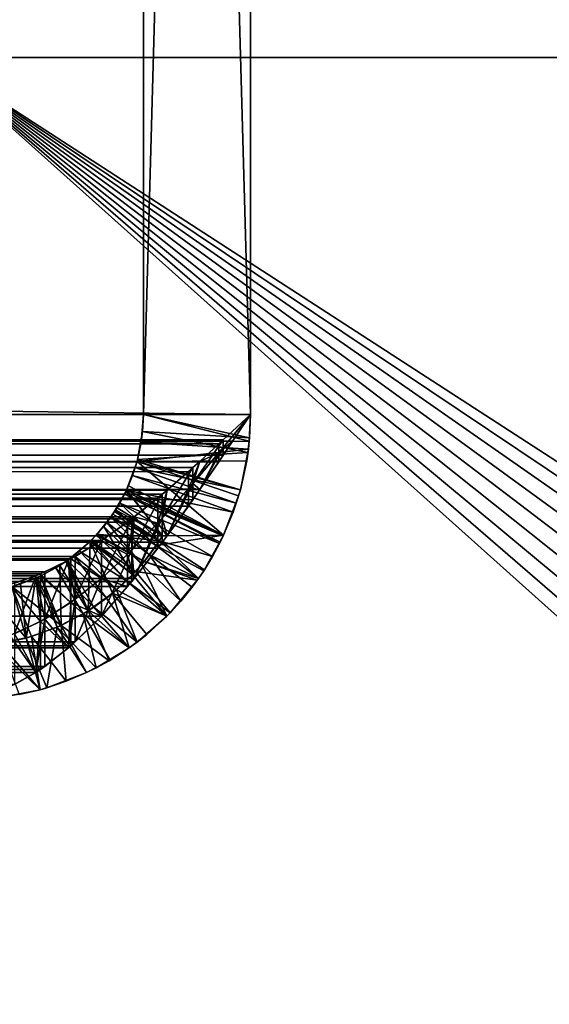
# Model space of a CAD drawing. Extents: x 4 to 901, y 3 to 274.
# Tile 634 of 656: x 860.19 to 863.16, y 258.4 to 263.92. Entities that reach past the tile are written whole.
import ezdxf

# ---------------------------------------------------------------- set-up
doc = ezdxf.new("R2010")
doc.units = 0

msp = doc.modelspace()

# ---------------------------------------------------------------- linework, layer by layer
for points in [[(859.705627, 272.709991, 20.949999), (859.705627, 263.709991, 20.949999), (874.984985, 272.709991, 20.949999)], [(874.984985, 272.709991, 20.949999), (859.705627, 263.709991, 20.949999), (879.984985, 263.709991, 20.949999)], [(874.984985, 272.709991, 19.949999), (879.984985, 263.709991, 19.949999), (859.705627, 272.709991, 19.949999)], [(859.705627, 263.709991, 19.949999), (859.705627, 272.709991, 19.949999), (879.984985, 263.709991, 19.949999)], [(859.705627, 272.709991, 272.950012), (859.705627, 263.709991, 272.950012), (874.984985, 272.709991, 272.950012)], [(874.984985, 272.709991, 272.950012), (859.705627, 263.709991, 272.950012), (879.984985, 263.709991, 272.950012)], [(874.984985, 272.709991, 271.950012), (879.984985, 263.709991, 271.950012), (859.705627, 272.709991, 271.950012)], [(859.705627, 263.709991, 271.950012), (859.705627, 272.709991, 271.950012), (879.984985, 263.709991, 271.950012)], [(861.484985, 272.509979, 100.299995), (44.485004, 272.509979, 100.299995), (861.484985, 261.709991, 100.299995)], [(861.484985, 261.709991, 100.299995), (44.485004, 272.509979, 100.299995), (44.485004, 261.709991, 100.299995)], [(861.484985, 261.709991, 99.699997), (44.485004, 261.709991, 99.699997), (861.484985, 272.509979, 99.699997)], [(861.484985, 272.509979, 99.699997), (44.485004, 261.709991, 99.699997), (44.485004, 272.509979, 99.699997)], [(44.485004, 272.509979, 241.099991), (861.484985, 272.509979, 241.099991), (44.485004, 261.709991, 241.099991)], [(44.485004, 261.709991, 241.099991), (861.484985, 272.509979, 241.099991), (861.484985, 261.709991, 241.099991)], [(44.485004, 261.709991, 241.699997), (861.484985, 261.709991, 241.699997), (44.485004, 272.509979, 241.699997)], [(44.485004, 272.509979, 241.699997), (861.484985, 261.709991, 241.699997), (861.484985, 272.509979, 241.699997)], [(860.88501, 272.509979, 241), (860.88501, 272.509979, 100.400002), (860.88501, 261.709991, 241)], [(860.88501, 261.709991, 241), (860.88501, 272.509979, 100.400002), (860.88501, 261.709991, 100.400002)], [(861.185059, 272.509979, 100.400002), (861.484985, 261.709991, 100.400002), (860.88501, 261.709991, 100.400002)], [(861.185059, 272.509979, 100.400002), (860.88501, 261.709991, 100.400002), (860.88501, 272.509979, 100.400002)], [(860.88501, 272.509979, 241), (860.88501, 261.709991, 241), (861.185059, 272.509979, 241)], [(861.185059, 272.509979, 241), (860.88501, 261.709991, 241), (861.484985, 261.709991, 241)], [(861.484985, 272.509979, 100.400002), (861.484985, 261.709991, 100.400002), (861.185059, 272.509979, 100.400002)], [(861.185059, 272.509979, 241), (861.484985, 261.709991, 241), (861.484985, 272.509979, 241)], [(861.484985, 261.709991, 241), (861.484985, 261.709991, 100.400002), (861.484985, 272.509979, 241)], [(861.484985, 272.509979, 241), (861.484985, 261.709991, 100.400002), (861.484985, 272.509979, 100.400002)], [(861.484985, 272.509979, 100.299995), (861.484985, 261.709991, 100.299995), (861.484985, 272.509979, 100)], [(861.484985, 272.509979, 100), (861.484985, 261.709991, 100.299995), (861.484985, 261.709991, 100)], [(861.484985, 272.509979, 100), (861.484985, 261.709991, 100), (861.484985, 272.509979, 99.699997)], [(861.484985, 272.509979, 99.699997), (861.484985, 261.709991, 100), (861.484985, 261.709991, 99.699997)], [(861.484985, 261.709991, 241.099991), (861.484985, 272.509979, 241.099991), (861.484985, 261.709991, 241.399994)], [(861.484985, 261.709991, 241.399994), (861.484985, 272.509979, 241.099991), (861.484985, 272.509979, 241.399994)], [(861.484985, 261.709991, 241.399994), (861.484985, 272.509979, 241.399994), (861.484985, 261.709991, 241.699997)], [(861.484985, 261.709991, 241.699997), (861.484985, 272.509979, 241.399994), (861.484985, 272.509979, 241.699997)], [(864.984985, 271.109985, 256.950012), (462.234985, 255.009979, 256.950012), (40.284992, 271.109985, 256.950012)], [(40.284992, 271.109985, 257.549988), (443.734985, 255.009979, 257.549988), (864.984985, 271.109985, 257.549988)], [(864.984985, 271.109985, 257.549988), (443.734985, 255.009979, 257.549988), (448.984985, 255.009979, 257.549988)], [(864.984985, 271.109985, 257.549988), (448.984985, 255.009979, 257.549988), (456.984985, 255.009979, 257.549988)], [(456.984985, 255.009979, 257.549988), (462.234985, 255.009979, 257.549988), (864.984985, 271.109985, 257.549988)], [(864.984985, 234.309982, 256.950012), (462.15863, 236.025177, 256.950012), (864.984985, 271.109985, 256.950012)], [(864.984985, 271.109985, 256.950012), (462.15863, 236.025177, 256.950012), (462.326996, 236.070297, 256.950012)], [(864.984985, 271.109985, 256.950012), (462.984985, 255.009979, 256.950012), (462.234985, 255.009979, 256.950012)], [(864.984985, 271.109985, 257.549988), (462.234985, 255.009979, 257.549988), (462.984985, 255.009979, 257.549988)], [(864.984985, 271.109985, 256.950012), (462.326996, 236.070297, 256.950012), (462.484985, 236.143951, 256.950012)], [(462.484985, 236.143951, 256.950012), (462.627777, 236.243942, 256.950012), (864.984985, 271.109985, 256.950012)], [(462.627777, 236.243942, 256.950012), (462.751038, 236.367188, 256.950012), (864.984985, 271.109985, 256.950012)], [(864.984985, 271.109985, 256.950012), (462.751038, 236.367188, 256.950012), (462.851013, 236.509979, 256.950012)], [(864.984985, 271.109985, 256.950012), (462.851013, 236.509979, 256.950012), (462.924683, 236.667969, 256.950012)], [(864.984985, 271.109985, 256.950012), (462.924683, 236.667969, 256.950012), (462.969788, 236.836334, 256.950012)], [(462.969788, 236.836334, 256.950012), (462.984985, 237.009979, 256.950012), (864.984985, 271.109985, 256.950012)], [(864.984985, 271.109985, 256.950012), (462.984985, 237.009979, 256.950012), (462.984985, 255.009979, 256.950012)], [(864.984985, 271.109985, 257.549988), (462.984985, 255.009979, 257.549988), (864.984985, 234.309982, 257.549988)], [(864.984985, 234.309982, 35.349995), (614.484985, 265.209991, 35.349995), (864.984985, 271.109985, 35.349995)], [(864.984985, 271.109985, 35.949997), (614.484985, 265.209991, 35.949997), (864.984985, 234.309982, 35.949997)], [(614.484985, 260.209991, 35.349995), (614.484985, 265.209991, 35.349995), (864.984985, 234.309982, 35.349995)], [(864.984985, 234.309982, 35.949997), (614.484985, 265.209991, 35.949997), (614.484985, 260.209991, 35.949997)], [(872.015381, 253.057281, 20.949999), (872.105591, 253.394028, 20.949999), (859.705627, 263.709991, 20.949999)], [(872.015381, 253.057281, 20.949999), (859.705627, 263.709991, 20.949999), (871.984985, 252.709976, 20.949999)], [(872.105591, 253.394028, 20.949999), (872.25293, 253.709976, 20.949999), (859.705627, 263.709991, 20.949999)], [(859.705627, 263.709991, 20.949999), (872.25293, 253.709976, 20.949999), (872.452881, 253.99556, 20.949999)], [(859.705627, 263.709991, 20.949999), (872.452881, 253.99556, 20.949999), (872.699402, 254.242065, 20.949999)], [(872.699402, 254.242065, 20.949999), (872.984985, 254.442032, 20.949999), (859.705627, 263.709991, 20.949999)], [(859.705627, 263.709991, 20.949999), (872.984985, 254.442032, 20.949999), (873.300964, 254.589371, 20.949999)], [(859.705627, 263.709991, 20.949999), (873.300964, 254.589371, 20.949999), (879.984985, 263.709991, 20.949999)], [(871.984985, 252.709976, 20.949999), (859.705627, 263.709991, 20.949999), (859.705627, 245.209976, 20.949999)], [(872.699402, 254.242065, 19.949999), (872.452881, 253.99556, 19.949999), (859.705627, 263.709991, 19.949999)], [(872.452881, 253.99556, 19.949999), (872.25293, 253.709976, 19.949999), (859.705627, 263.709991, 19.949999)], [(859.705627, 263.709991, 19.949999), (872.25293, 253.709976, 19.949999), (872.105591, 253.394028, 19.949999)], [(859.705627, 263.709991, 19.949999), (872.105591, 253.394028, 19.949999), (872.015381, 253.057281, 19.949999)], [(873.637695, 254.679596, 19.949999), (873.300964, 254.589371, 19.949999), (859.705627, 263.709991, 19.949999)], [(859.705627, 263.709991, 19.949999), (873.300964, 254.589371, 19.949999), (872.984985, 254.442032, 19.949999)], [(859.705627, 263.709991, 19.949999), (872.984985, 254.442032, 19.949999), (872.699402, 254.242065, 19.949999)], [(872.015381, 253.057281, 19.949999), (859.705627, 245.209976, 19.949999), (859.705627, 263.709991, 19.949999)], [(859.705627, 263.709991, 19.949999), (879.984985, 263.709991, 19.949999), (873.637695, 254.679596, 19.949999)], [(872.015381, 253.057281, 272.950012), (872.105591, 253.394028, 272.950012), (859.705627, 263.709991, 272.950012)], [(872.015381, 253.057281, 272.950012), (859.705627, 263.709991, 272.950012), (871.984985, 252.709976, 272.950012)], [(872.105591, 253.394028, 272.950012), (872.25293, 253.709976, 272.950012), (859.705627, 263.709991, 272.950012)], [(859.705627, 263.709991, 272.950012), (872.25293, 253.709976, 272.950012), (872.452881, 253.99556, 272.950012)], [(859.705627, 263.709991, 272.950012), (872.452881, 253.99556, 272.950012), (872.699402, 254.242065, 272.950012)], [(872.699402, 254.242065, 272.950012), (872.984985, 254.442032, 272.950012), (859.705627, 263.709991, 272.950012)], [(859.705627, 263.709991, 272.950012), (872.984985, 254.442032, 272.950012), (873.300964, 254.589371, 272.950012)], [(859.705627, 263.709991, 272.950012), (873.300964, 254.589371, 272.950012), (879.984985, 263.709991, 272.950012)], [(871.984985, 252.709976, 272.950012), (859.705627, 263.709991, 272.950012), (859.705627, 245.209976, 272.950012)], [(872.699402, 254.242065, 271.950012), (872.452881, 253.99556, 271.950012), (859.705627, 263.709991, 271.950012)], [(872.452881, 253.99556, 271.950012), (872.25293, 253.709976, 271.950012), (859.705627, 263.709991, 271.950012)], [(859.705627, 263.709991, 271.950012), (872.25293, 253.709976, 271.950012), (872.105591, 253.394028, 271.950012)], [(859.705627, 263.709991, 271.950012), (872.105591, 253.394028, 271.950012), (872.015381, 253.057281, 271.950012)], [(873.637695, 254.679596, 271.950012), (873.300964, 254.589371, 271.950012), (859.705627, 263.709991, 271.950012)], [(859.705627, 263.709991, 271.950012), (873.300964, 254.589371, 271.950012), (872.984985, 254.442032, 271.950012)], [(859.705627, 263.709991, 271.950012), (872.984985, 254.442032, 271.950012), (872.699402, 254.242065, 271.950012)], [(872.015381, 253.057281, 271.950012), (859.705627, 245.209976, 271.950012), (859.705627, 263.709991, 271.950012)], [(859.705627, 263.709991, 271.950012), (879.984985, 263.709991, 271.950012), (873.637695, 254.679596, 271.950012)], [(44.535549, 261.651306, 100.301682), (861.484985, 261.709991, 100.299995), (44.485004, 261.709991, 100.299995)], [(861.332153, 261.480896, 99.716568), (44.56815, 261.558411, 99.7071), (44.485004, 261.709991, 99.699997)], [(861.332153, 261.480896, 99.716568), (44.485004, 261.709991, 99.699997), (861.484985, 261.709991, 99.699997)], [(44.537426, 261.6492, 241.09819), (44.485004, 261.709991, 241.099991), (861.484985, 261.709991, 241.099991)], [(44.542549, 261.603577, 241.696518), (861.484985, 261.709991, 241.699997), (44.485004, 261.709991, 241.699997)], [(44.535549, 261.651306, 100.301682), (861.332153, 261.566803, 100.310356), (861.484985, 261.709991, 100.299995)], [(861.484985, 261.709991, 241.099991), (44.542549, 261.643463, 241.097824), (44.537426, 261.6492, 241.09819)], [(861.484985, 261.709991, 241.099991), (44.568272, 261.615112, 241.095535), (44.542549, 261.643463, 241.097824)], [(44.542549, 261.603577, 241.696518), (861.384766, 261.559418, 241.692841), (861.484985, 261.709991, 241.699997)], [(861.3078, 261.544189, 241.086105), (44.568272, 261.615112, 241.095535), (861.484985, 261.709991, 241.099991)], [(861.477844, 261.559235, 100.414787), (860.872681, 261.553833, 100.426865), (860.88501, 261.709991, 100.400002)], [(860.872681, 261.553833, 100.426865), (860.880371, 261.613159, 240.96579), (860.88501, 261.709991, 241)], [(860.872681, 261.553833, 100.426865), (860.88501, 261.709991, 241), (860.88501, 261.709991, 100.400002)], [(861.479675, 261.579224, 240.971161), (860.88501, 261.709991, 241), (860.880371, 261.613159, 240.96579)], [(861.477844, 261.559235, 100.414787), (860.88501, 261.709991, 100.400002), (861.484985, 261.709991, 100.400002)], [(861.484985, 261.709991, 241), (860.88501, 261.709991, 241), (861.479675, 261.579224, 240.971161)], [(861.384766, 261.559418, 241.692841), (861.3078, 261.494476, 241.381927), (861.484985, 261.709991, 241.399994)], [(861.484985, 261.709991, 241.099991), (861.484985, 261.709991, 241.399994), (861.3078, 261.544189, 241.086105)], [(861.3078, 261.544189, 241.086105), (861.484985, 261.709991, 241.399994), (861.3078, 261.494476, 241.381927)], [(861.484985, 261.709991, 100.299995), (861.332153, 261.523865, 100.013466), (861.484985, 261.709991, 100)], [(861.484985, 261.709991, 100), (861.332153, 261.523865, 100.013466), (861.332153, 261.480896, 99.716568)], [(861.484985, 261.709991, 100), (861.332153, 261.480896, 99.716568), (861.484985, 261.709991, 99.699997)], [(861.484985, 261.709991, 100.299995), (861.332153, 261.566803, 100.310356), (861.332153, 261.523865, 100.013466)], [(861.384766, 261.559418, 241.692841), (861.484985, 261.709991, 241.399994), (861.484985, 261.709991, 241.699997)], [(861.479675, 261.579224, 240.971161), (861.477844, 261.559235, 100.414787), (861.484985, 261.709991, 100.400002)], [(861.479675, 261.579224, 240.971161), (861.484985, 261.709991, 100.400002), (861.484985, 261.709991, 241)], [(44.568954, 261.61438, 100.30452), (861.332153, 261.566803, 100.310356), (44.535549, 261.651306, 100.301682)], [(44.635056, 261.445068, 241.677979), (861.384766, 261.559418, 241.692841), (44.542549, 261.603577, 241.696518)], [(861.3078, 261.544189, 241.086105), (44.599056, 261.582062, 241.091843), (44.568272, 261.615112, 241.095535)], [(861.332153, 261.566803, 100.310356), (44.568954, 261.61438, 100.30452), (44.65279, 261.526215, 100.316994)], [(44.711918, 261.467041, 241.070038), (44.599056, 261.582062, 241.091843), (861.3078, 261.544189, 241.086105)], [(44.65279, 261.526215, 100.316994), (44.660091, 261.518768, 100.31842), (861.332153, 261.566803, 100.310356)], [(861.332153, 261.566803, 100.310356), (44.660091, 261.518768, 100.31842), (44.732304, 261.447113, 100.335167)], [(861.332153, 261.566803, 100.310356), (44.732304, 261.447113, 100.335167), (861.200989, 261.446106, 100.335487)], [(861.470764, 261.496307, 240.952621), (860.880371, 261.613159, 240.96579), (860.852295, 261.456329, 240.908524)], [(860.852295, 261.456329, 240.908524), (860.880371, 261.613159, 240.96579), (860.872681, 261.553833, 100.426865)], [(861.479675, 261.579224, 240.971161), (860.880371, 261.613159, 240.96579), (861.470764, 261.496307, 240.952621)], [(861.332153, 261.523865, 100.013466), (861.332153, 261.566803, 100.310356), (861.162292, 261.321564, 100.059418)], [(861.332153, 261.566803, 100.310356), (861.200989, 261.446106, 100.335487), (861.162292, 261.321564, 100.059418)], [(861.470764, 261.496307, 240.952621), (861.477844, 261.559235, 100.414787), (861.479675, 261.579224, 240.971161)], [(44.596165, 261.510223, 99.712425), (44.56815, 261.558411, 99.7071), (861.332153, 261.480896, 99.716568)], [(861.332153, 261.480896, 99.716568), (44.631897, 261.450317, 99.721138), (44.596165, 261.510223, 99.712425)], [(44.635056, 261.445068, 241.677979), (861.3078, 261.444733, 241.677765), (861.384766, 261.559418, 241.692841)], [(861.3078, 261.544189, 241.086105), (44.733612, 261.445831, 241.064484), (44.711918, 261.467041, 241.070038)], [(861.200989, 261.446106, 241.064514), (44.733612, 261.445831, 241.064484), (861.3078, 261.544189, 241.086105)], [(861.473083, 261.515289, 100.419899), (860.849426, 261.445892, 100.453018), (860.872681, 261.553833, 100.426865)], [(860.849426, 261.445892, 100.453018), (860.852295, 261.456329, 240.908524), (860.872681, 261.553833, 100.426865)], [(861.463501, 261.449005, 100.428352), (860.849426, 261.445892, 100.453018), (861.473083, 261.515289, 100.419899)], [(861.473083, 261.515289, 100.419899), (860.872681, 261.553833, 100.426865), (861.477844, 261.559235, 100.414787)], [(861.332153, 261.523865, 100.013466), (861.162292, 261.321564, 100.059418), (861.200989, 261.287811, 99.756775)], [(861.3078, 261.544189, 241.086105), (861.3078, 261.494476, 241.381927), (861.200989, 261.446106, 241.064514)], [(861.200989, 261.287811, 99.756775), (861.332153, 261.480896, 99.716568), (861.332153, 261.523865, 100.013466)], [(861.3078, 261.444733, 241.677765), (861.3078, 261.494476, 241.381927), (861.384766, 261.559418, 241.692841)], [(861.463501, 261.449005, 100.428352), (861.473083, 261.515289, 100.419899), (861.470764, 261.496307, 240.952621)], [(861.470764, 261.496307, 240.952621), (861.473083, 261.515289, 100.419899), (861.477844, 261.559235, 100.414787)], [(861.332153, 261.480896, 99.716568), (44.732304, 261.289398, 99.756264), (44.631897, 261.450317, 99.721138)], [(861.200989, 261.287811, 99.756775), (44.732304, 261.289398, 99.756264), (861.332153, 261.480896, 99.716568)], [(860.849426, 261.445892, 100.453018), (860.849548, 261.446075, 240.904663), (860.852295, 261.456329, 240.908524)], [(861.428284, 261.28775, 240.904663), (860.852295, 261.456329, 240.908524), (860.849548, 261.446075, 240.904663)], [(861.470764, 261.496307, 240.952621), (860.852295, 261.456329, 240.908524), (861.428284, 261.28775, 240.904663)], [(861.200989, 261.287811, 241.643219), (861.137085, 261.292328, 241.331055), (861.3078, 261.494476, 241.381927)], [(861.200989, 261.446106, 241.064514), (861.3078, 261.494476, 241.381927), (861.137085, 261.292328, 241.331055)], [(861.200989, 261.287811, 241.643219), (861.3078, 261.494476, 241.381927), (861.3078, 261.444733, 241.677765)], [(861.428284, 261.28775, 240.904663), (861.463501, 261.449005, 100.428352), (861.470764, 261.496307, 240.952621)], [(44.733643, 261.287292, 241.643158), (861.200989, 261.287811, 241.643219), (44.635056, 261.445068, 241.677979)], [(861.200989, 261.287811, 241.643219), (861.3078, 261.444733, 241.677765), (44.635056, 261.445068, 241.677979)], [(861.200989, 261.446106, 100.335487), (44.732304, 261.447113, 100.335167), (44.73418, 261.445282, 100.335663)], [(861.200989, 261.446106, 241.064514), (44.799595, 261.382965, 241.045029), (44.733612, 261.445831, 241.064484)], [(861.200989, 261.446106, 100.335487), (44.73418, 261.445282, 100.335663), (861.162292, 261.411194, 100.345711)], [(861.162292, 261.411194, 100.345711), (44.73418, 261.445282, 100.335663), (44.866623, 261.321655, 100.378448)], [(44.909241, 261.283997, 241.004776), (44.799595, 261.382965, 241.045029), (861.200989, 261.446106, 241.064514)], [(861.162292, 261.411194, 100.345711), (44.866623, 261.321655, 100.378448), (44.879734, 261.309937, 100.383461)], [(861.162292, 261.411194, 100.345711), (44.879734, 261.309937, 100.383461), (861.017212, 261.28421, 100.39518)], [(861.137085, 261.388702, 241.046967), (44.909241, 261.283997, 241.004776), (861.200989, 261.446106, 241.064514)], [(860.801147, 261.308929, 240.850342), (860.849426, 261.445892, 100.453018), (860.790894, 261.286285, 240.840759)], [(860.790894, 261.286285, 240.840759), (860.849426, 261.445892, 100.453018), (860.839355, 261.41153, 100.462883)], [(860.790894, 261.286285, 240.840759), (860.839355, 261.41153, 100.462883), (860.824219, 261.366791, 100.476997)], [(861.334351, 261.031921, 240.840729), (860.849548, 261.446075, 240.904663), (860.801147, 261.308929, 240.850342)], [(860.801147, 261.308929, 240.850342), (860.849548, 261.446075, 240.904663), (860.849426, 261.445892, 100.453018)], [(861.405334, 261.211639, 100.466835), (860.824219, 261.366791, 100.476997), (860.839355, 261.41153, 100.462883)], [(861.428162, 261.287598, 100.452988), (860.839355, 261.41153, 100.462883), (860.849426, 261.445892, 100.453018)], [(861.405334, 261.211639, 100.466835), (860.839355, 261.41153, 100.462883), (861.428162, 261.287598, 100.452988)], [(861.428162, 261.287598, 100.452988), (860.849426, 261.445892, 100.453018), (861.463501, 261.449005, 100.428352)], [(861.428284, 261.28775, 240.904663), (860.849548, 261.446075, 240.904663), (861.418518, 261.25354, 240.896515)], [(861.418518, 261.25354, 240.896515), (860.849548, 261.446075, 240.904663), (861.334351, 261.031921, 240.840729)], [(861.162292, 261.321564, 100.059418), (861.162292, 261.411194, 100.345711), (860.990601, 261.127289, 100.137939)], [(860.990601, 261.127289, 100.137939), (861.162292, 261.411194, 100.345711), (861.017212, 261.28421, 100.39518)], [(861.200989, 261.446106, 241.064514), (861.137085, 261.292328, 241.331055), (861.137085, 261.388702, 241.046967)], [(861.162292, 261.321564, 100.059418), (861.200989, 261.446106, 100.335487), (861.162292, 261.411194, 100.345711)], [(861.428284, 261.28775, 240.904663), (861.428162, 261.287598, 100.452988), (861.463501, 261.449005, 100.428352)], [(861.017212, 261.28421, 241.004822), (44.909241, 261.283997, 241.004776), (861.137085, 261.388702, 241.046967)], [(861.387756, 261.160858, 100.476997), (860.789795, 261.284088, 100.507378), (860.824219, 261.366791, 100.476997)], [(860.790894, 261.286285, 240.840759), (860.824219, 261.366791, 100.476997), (860.789795, 261.284027, 240.839798)], [(860.789795, 261.284027, 240.839798), (860.824219, 261.366791, 100.476997), (860.789795, 261.284088, 100.507378)], [(861.387756, 261.160858, 100.476997), (860.824219, 261.366791, 100.476997), (861.405334, 261.211639, 100.466835)], [(861.137085, 261.388702, 241.046967), (861.137085, 261.292328, 241.331055), (861.017212, 261.28421, 241.004822)], [(861.200989, 261.287811, 99.756775), (44.80806, 261.174133, 99.792351), (44.732304, 261.289398, 99.756264)], [(44.733643, 261.287292, 241.643158), (861.137085, 261.195923, 241.615143), (861.200989, 261.287811, 241.643219)], [(44.798107, 261.188965, 241.612823), (861.137085, 261.195923, 241.615143), (44.733643, 261.287292, 241.643158)], [(44.909328, 261.02829, 99.852417), (44.80806, 261.174133, 99.792351), (861.200989, 261.287811, 99.756775)], [(861.017212, 261.28421, 100.39518), (44.879734, 261.309937, 100.383461), (44.909508, 261.283752, 100.395332)], [(861.162231, 261.231934, 99.77314), (44.909328, 261.02829, 99.852417), (861.200989, 261.287811, 99.756775)], [(860.992798, 261.029755, 240.794952), (860.790894, 261.286285, 240.840759), (860.789795, 261.284027, 240.839798)], [(861.334351, 261.031921, 240.840729), (860.801147, 261.308929, 240.850342), (860.790894, 261.286285, 240.840759)], [(860.992798, 261.029755, 240.794952), (861.334351, 261.031921, 240.840729), (860.790894, 261.286285, 240.840759)], [(860.965515, 261.100037, 241.247971), (861.017212, 261.28421, 241.004822), (861.137085, 261.292328, 241.331055)], [(860.965515, 261.100037, 241.247971), (861.137085, 261.292328, 241.331055), (861.017212, 261.028748, 241.547699)], [(861.017212, 261.028748, 99.852295), (861.162292, 261.321564, 100.059418), (860.990601, 261.127289, 100.137939)], [(861.162231, 261.231934, 99.77314), (861.162292, 261.321564, 100.059418), (861.017212, 261.028748, 99.852295)], [(861.017212, 261.028748, 241.547699), (861.137085, 261.292328, 241.331055), (861.137085, 261.195923, 241.615143)], [(861.137085, 261.195923, 241.615143), (861.137085, 261.292328, 241.331055), (861.200989, 261.287811, 241.643219)], [(861.200989, 261.287811, 99.756775), (861.162292, 261.321564, 100.059418), (861.162231, 261.231934, 99.77314)], [(861.418518, 261.25354, 240.896515), (861.405334, 261.211639, 100.466835), (861.428162, 261.287598, 100.452988)], [(861.418518, 261.25354, 240.896515), (861.428162, 261.287598, 100.452988), (861.428284, 261.28775, 240.904663)], [(861.017212, 261.28421, 241.004822), (44.919731, 261.274902, 241.000427), (44.909241, 261.283997, 241.004776)], [(861.017212, 261.028748, 99.852295), (44.909328, 261.02829, 99.852417), (861.162231, 261.231934, 99.77314)], [(861.017212, 261.28421, 100.39518), (44.909508, 261.283752, 100.395332), (860.990601, 261.261749, 100.406105)], [(860.990601, 261.261749, 100.406105), (44.909508, 261.283752, 100.395332), (45.035927, 261.178284, 100.453072)], [(45.026718, 261.185638, 240.951508), (44.919731, 261.274902, 241.000427), (861.017212, 261.28421, 241.004822)], [(45.026718, 261.185638, 240.951508), (861.017212, 261.28421, 241.004822), (45.091362, 261.134857, 240.918045)], [(860.990601, 261.261749, 100.406105), (45.035927, 261.178284, 100.453072), (860.833435, 261.13501, 100.481895)], [(45.091362, 261.134857, 240.918045), (861.017212, 261.28421, 241.004822), (860.965515, 261.240784, 240.983047)], [(45.091362, 261.134857, 240.918045), (860.965515, 261.240784, 240.983047), (860.833435, 261.13501, 240.918106)], [(860.737183, 261.186707, 240.794952), (860.789795, 261.284027, 240.839798), (860.713867, 261.150574, 100.5718)], [(860.789795, 261.284027, 240.839798), (860.723389, 261.164917, 100.563766), (860.713867, 261.150574, 100.5718)], [(860.789795, 261.284027, 240.839798), (860.752319, 261.212311, 100.539268), (860.723389, 261.164917, 100.563766)], [(860.789795, 261.284027, 240.839798), (860.737183, 261.186707, 240.794952), (860.992798, 261.029755, 240.794952)], [(860.779114, 261.262207, 100.516495), (860.752319, 261.212311, 100.539268), (860.789795, 261.284027, 240.839798)], [(860.779114, 261.262207, 100.516495), (861.311707, 260.985809, 100.518585), (860.752319, 261.212311, 100.539268)], [(860.789795, 261.284027, 240.839798), (860.785767, 261.275696, 100.510818), (860.779114, 261.262207, 100.516495)], [(860.779114, 261.262207, 100.516495), (860.785767, 261.275696, 100.510818), (861.332581, 261.028534, 100.507393)], [(861.332581, 261.028534, 100.507393), (861.315613, 260.993561, 100.516495), (860.779114, 261.262207, 100.516495)], [(860.779114, 261.262207, 100.516495), (861.315613, 260.993561, 100.516495), (861.311707, 260.985809, 100.518585)], [(861.332581, 261.028534, 100.507393), (860.785767, 261.275696, 100.510818), (860.789795, 261.284088, 100.507378)], [(860.789795, 261.284027, 240.839798), (860.789795, 261.284088, 100.507378), (860.785767, 261.275696, 100.510818)], [(861.332581, 261.028534, 100.507393), (860.789795, 261.284088, 100.507378), (861.387756, 261.160858, 100.476997)], [(860.990601, 261.127289, 100.137939), (860.990601, 261.261749, 100.406105), (860.819946, 260.949127, 100.245995)], [(860.990601, 261.261749, 100.406105), (860.833435, 261.13501, 100.481895), (860.819946, 260.949127, 100.245995)], [(860.965515, 261.240784, 240.983047), (860.965515, 261.100037, 241.247971), (860.833435, 261.13501, 240.918106)], [(860.965515, 261.240784, 240.983047), (861.017212, 261.28421, 241.004822), (860.965515, 261.100037, 241.247971)], [(861.017212, 261.28421, 100.39518), (860.990601, 261.261749, 100.406105), (860.990601, 261.127289, 100.137939)], [(861.334351, 261.031921, 240.840729), (861.387756, 261.160858, 100.476997), (861.418518, 261.25354, 240.896515)], [(861.387756, 261.160858, 100.476997), (861.405334, 261.211639, 100.466835), (861.418518, 261.25354, 240.896515)], [(44.798107, 261.188965, 241.612823), (861.017212, 261.028748, 241.547699), (861.137085, 261.195923, 241.615143)], [(44.909298, 261.02832, 241.547592), (861.017212, 261.028748, 241.547699), (44.798107, 261.188965, 241.612823)], [(860.833435, 261.13501, 100.481895), (45.035927, 261.178284, 100.453072), (45.09145, 261.134766, 100.481995)], [(860.957336, 260.975067, 240.772018), (860.72937, 261.174286, 240.788544), (860.702576, 261.134186, 240.765533)], [(860.72937, 261.174286, 240.788544), (860.702881, 261.134705, 100.581078), (860.702576, 261.134186, 240.765533)], [(860.72937, 261.174286, 240.788544), (860.713867, 261.150574, 100.5718), (860.702881, 261.134705, 100.581078)], [(860.737183, 261.186707, 240.794952), (860.713867, 261.150574, 100.5718), (860.72937, 261.174286, 240.788544)], [(860.974854, 261.001404, 100.563766), (860.723389, 261.164917, 100.563766), (860.752319, 261.212311, 100.539268)], [(860.992798, 261.029755, 240.794952), (860.737183, 261.186707, 240.794952), (860.72937, 261.174286, 240.788544)], [(860.992798, 261.029755, 240.794952), (860.72937, 261.174286, 240.788544), (860.957336, 260.975067, 240.772018)], [(860.752319, 261.212311, 100.539268), (861.311707, 260.985809, 100.518585), (861.272766, 260.913696, 100.539268)], [(860.752319, 261.212311, 100.539268), (861.272766, 260.913696, 100.539268), (860.974854, 261.001404, 100.563766)], [(45.117973, 261.114624, 240.903458), (45.091362, 261.134857, 240.918045), (860.833435, 261.13501, 240.918106)], [(860.833435, 261.13501, 100.481895), (45.09145, 261.134766, 100.481995), (860.819946, 261.124725, 100.489227)], [(860.819946, 261.124725, 100.489227), (45.09145, 261.134766, 100.481995), (45.121132, 261.112274, 100.498306)], [(860.833435, 261.13501, 240.918106), (45.274078, 261.004913, 240.809082), (45.117973, 261.114624, 240.903458)], [(860.819946, 261.124725, 100.489227), (45.121132, 261.112274, 100.498306), (860.649658, 261.002869, 100.592888)], [(860.833435, 261.13501, 240.918106), (45.277657, 261.002563, 240.806763), (45.274078, 261.004913, 240.809082)], [(860.795593, 261.106293, 240.897156), (45.277657, 261.002563, 240.806763), (860.833435, 261.13501, 240.918106)], [(860.680786, 261.104401, 240.745499), (860.702576, 261.134186, 240.765533), (860.620239, 261.032227, 100.652275)], [(860.702576, 261.134186, 240.765533), (860.625305, 261.037811, 100.647789), (860.620239, 261.032227, 100.652275)], [(860.974854, 261.001404, 100.563766), (860.625305, 261.037811, 100.647789), (860.702881, 261.134705, 100.581078)], [(860.702576, 261.134186, 240.765533), (860.702881, 261.134705, 100.581078), (860.625305, 261.037811, 100.647789)], [(860.819946, 260.949127, 100.245995), (860.819946, 261.124725, 100.489227), (860.649658, 260.790741, 100.38076)], [(860.649658, 260.790741, 100.38076), (860.819946, 261.124725, 100.489227), (860.649658, 261.002869, 100.592888)], [(860.919495, 260.922729, 240.745499), (860.702576, 261.134186, 240.765533), (860.680786, 261.104401, 240.745499)], [(860.957336, 260.975067, 240.772018), (860.702576, 261.134186, 240.765533), (860.919495, 260.922729, 240.745499)], [(860.974854, 261.001404, 100.563766), (860.702881, 261.134705, 100.581078), (860.713867, 261.150574, 100.5718)], [(860.723389, 261.164917, 100.563766), (860.974854, 261.001404, 100.563766), (860.713867, 261.150574, 100.5718)], [(860.833435, 261.13501, 240.918106), (860.965515, 261.100037, 241.247971), (860.795593, 260.925171, 241.136292)], [(860.833435, 261.13501, 240.918106), (860.795593, 260.925171, 241.136292), (860.795593, 261.106293, 240.897156)], [(860.819946, 260.949127, 100.245995), (860.833435, 261.13501, 100.481895), (860.819946, 261.124725, 100.489227)], [(860.990601, 261.127289, 100.137939), (860.819946, 260.949127, 100.245995), (860.833435, 260.790039, 99.991035)], [(860.990601, 260.992798, 99.869774), (860.990601, 261.127289, 100.137939), (860.833435, 260.790039, 99.991035)], [(861.017212, 261.028748, 99.852295), (860.990601, 261.127289, 100.137939), (860.990601, 260.992798, 99.869774)], [(861.334351, 261.031921, 240.840729), (861.332581, 261.028534, 100.507393), (861.387756, 261.160858, 100.476997)], [(860.649658, 261.002869, 100.592888), (45.121132, 261.112274, 100.498306), (45.277714, 261.002563, 100.593262)], [(860.649658, 261.002869, 240.807114), (45.277657, 261.002563, 240.806763), (860.795593, 261.106293, 240.897156)], [(860.824585, 260.811584, 240.675583), (860.662537, 261.081116, 240.728226), (860.59198, 261.002777, 240.660416)], [(860.620239, 261.032227, 100.652275), (860.59198, 261.002777, 240.660416), (860.662537, 261.081116, 240.728226)], [(860.620239, 261.032227, 100.652275), (860.662537, 261.081116, 240.728226), (860.680786, 261.104401, 240.745499)], [(860.795593, 261.106293, 240.897156), (860.795593, 260.925171, 241.136292), (860.649658, 261.002869, 240.807114)], [(860.875916, 260.86853, 240.713638), (860.680786, 261.104401, 240.745499), (860.662537, 261.081116, 240.728226)], [(860.875916, 260.86853, 240.713638), (860.662537, 261.081116, 240.728226), (860.824585, 260.811584, 240.675583)], [(860.919495, 260.922729, 240.745499), (860.680786, 261.104401, 240.745499), (860.875916, 260.86853, 240.713638)], [(860.833435, 260.790039, 241.408951), (860.795593, 260.925171, 241.136292), (860.965515, 261.100037, 241.247971)], [(860.833435, 260.790039, 241.408951), (860.965515, 261.100037, 241.247971), (860.965515, 260.959259, 241.512894)], [(860.965515, 260.959259, 241.512894), (860.965515, 261.100037, 241.247971), (861.017212, 261.028748, 241.547699)], [(44.909298, 261.02832, 241.547592), (860.965515, 260.959259, 241.512894), (861.017212, 261.028748, 241.547699)], [(44.982166, 260.92926, 241.496628), (860.965515, 260.959259, 241.512894), (44.909298, 261.02832, 241.547592)], [(861.017212, 261.028748, 99.852295), (44.997543, 260.908966, 99.914917), (44.909328, 261.02829, 99.852417)], [(45.091419, 260.789703, 99.991158), (44.997543, 260.908966, 99.914917), (861.017212, 261.028748, 99.852295)], [(860.990601, 260.992798, 99.869774), (45.091419, 260.789703, 99.991158), (861.017212, 261.028748, 99.852295)], [(860.84082, 260.828888, 100.652275), (860.591431, 261.002258, 100.67778), (860.620239, 261.032227, 100.652275)], [(860.591431, 261.002258, 100.67778), (860.59198, 261.002777, 240.660416), (860.620239, 261.032227, 100.652275)], [(860.889099, 260.884369, 100.619957), (860.620239, 261.032227, 100.652275), (860.625305, 261.037811, 100.647789)], [(860.84082, 260.828888, 100.652275), (860.620239, 261.032227, 100.652275), (860.889099, 260.884369, 100.619957)], [(860.889099, 260.884369, 100.619957), (860.625305, 261.037811, 100.647789), (860.974854, 261.001404, 100.563766)], [(860.957336, 260.975067, 240.772018), (861.222595, 260.832031, 240.781555), (861.334351, 261.031921, 240.840729)], [(860.957336, 260.975067, 240.772018), (861.334351, 261.031921, 240.840729), (860.992798, 261.029755, 240.794952)], [(861.222595, 260.832031, 240.781555), (861.226379, 260.837891, 100.563766), (861.334351, 261.031921, 240.840729)], [(861.334351, 261.031921, 240.840729), (861.226379, 260.837891, 100.563766), (861.272766, 260.913696, 100.539268)], [(861.334351, 261.031921, 240.840729), (861.272766, 260.913696, 100.539268), (861.311707, 260.985809, 100.518585)], [(861.311707, 260.985809, 100.518585), (861.315613, 260.993561, 100.516495), (861.334351, 261.031921, 240.840729)], [(861.315613, 260.993561, 100.516495), (861.332581, 261.028534, 100.507393), (861.334351, 261.031921, 240.840729)], [(44.982166, 260.92926, 241.496628), (860.833435, 260.790039, 241.408951), (860.965515, 260.959259, 241.512894)], [(860.833435, 260.790039, 99.991035), (45.091419, 260.789703, 99.991158), (860.990601, 260.992798, 99.869774)], [(860.479309, 260.8992, 240.685257), (45.277657, 261.002563, 240.806763), (860.649658, 261.002869, 240.807114)], [(860.479309, 260.8992, 240.685257), (45.357315, 260.952942, 240.753357), (45.277657, 261.002563, 240.806763)], [(860.649658, 261.002869, 100.592888), (45.277714, 261.002563, 100.593262), (860.503662, 260.912842, 100.696304)], [(860.503662, 260.912842, 100.696304), (45.277714, 261.002563, 100.593262), (45.323639, 260.973419, 100.623672)], [(860.503662, 260.912842, 100.696304), (45.323639, 260.973419, 100.623672), (45.369537, 260.945709, 100.655106)], [(860.459839, 260.891632, 240.535583), (860.576111, 260.608856, 240.495758), (860.586609, 260.997406, 240.655228)], [(860.4953, 260.917847, 100.766899), (860.459839, 260.891632, 240.535583), (860.586609, 260.997406, 240.655228)], [(860.649658, 260.790741, 241.019226), (860.479309, 260.8992, 240.685257), (860.649658, 261.002869, 240.807114)], [(860.4953, 260.917847, 100.766899), (860.586609, 260.997406, 240.655228), (860.527161, 260.94342, 100.736626)], [(860.649658, 260.790741, 100.38076), (860.649658, 261.002869, 100.592888), (860.503662, 260.673676, 100.51519)], [(860.503662, 260.912842, 100.696304), (860.503662, 260.673676, 100.51519), (860.649658, 261.002869, 100.592888)], [(860.527161, 260.94342, 100.736626), (860.586609, 260.997406, 240.655228), (860.581604, 260.992554, 100.686615)], [(860.527161, 260.94342, 100.736626), (860.581604, 260.992554, 100.686615), (860.790588, 260.777313, 100.686615)], [(860.586609, 260.997406, 240.655228), (860.576111, 260.608856, 240.495758), (860.71228, 260.707092, 240.593094)], [(860.790588, 260.777313, 100.686615), (860.581604, 260.992554, 100.686615), (860.591431, 261.002258, 100.67778)], [(860.581604, 260.992554, 100.686615), (860.586609, 260.997406, 240.655228), (860.591431, 261.002258, 100.67778)], [(860.824585, 260.811584, 240.675583), (860.59198, 261.002777, 240.660416), (860.586609, 260.997406, 240.655228)], [(860.591431, 261.002258, 100.67778), (860.586609, 260.997406, 240.655228), (860.59198, 261.002777, 240.660416)], [(860.586609, 260.997406, 240.655228), (860.71228, 260.707092, 240.593094), (860.824585, 260.811584, 240.675583)], [(860.790588, 260.777313, 100.686615), (860.591431, 261.002258, 100.67778), (860.84082, 260.828888, 100.652275)], [(860.649658, 260.790741, 241.019226), (860.649658, 261.002869, 240.807114), (860.795593, 260.925171, 241.136292)], [(861.19397, 260.789917, 100.580925), (860.889099, 260.884369, 100.619957), (860.974854, 261.001404, 100.563766)], [(861.193604, 260.789429, 240.765823), (860.957336, 260.975067, 240.772018), (860.919495, 260.922729, 240.745499)], [(861.193604, 260.789429, 240.765823), (861.222595, 260.832031, 240.781555), (860.957336, 260.975067, 240.772018)], [(860.974854, 261.001404, 100.563766), (861.272766, 260.913696, 100.539268), (861.226379, 260.837891, 100.563766)], [(860.974854, 261.001404, 100.563766), (861.226379, 260.837891, 100.563766), (861.19397, 260.789917, 100.580925)], [(45.091213, 260.789948, 241.409027), (860.833435, 260.790039, 241.408951), (44.982166, 260.92926, 241.496628)], [(45.440407, 260.905823, 240.694427), (45.357315, 260.952942, 240.753357), (860.479309, 260.8992, 240.685257)], [(860.503662, 260.912842, 100.696304), (45.369537, 260.945709, 100.655106), (860.465881, 260.891876, 100.725021)], [(860.465881, 260.891876, 100.725021), (45.369537, 260.945709, 100.655106), (45.467167, 260.891663, 100.725235)], [(45.440407, 260.905823, 240.694427), (860.479309, 260.8992, 240.685257), (45.467197, 260.891663, 240.674759)], [(45.467197, 260.891663, 240.674759), (860.479309, 260.8992, 240.685257), (860.465881, 260.891876, 240.674973)], [(860.678406, 260.680206, 100.766899), (860.45874, 260.890961, 100.802727), (860.4953, 260.917847, 100.766899)], [(860.45874, 260.890961, 100.802727), (860.459839, 260.891632, 240.535583), (860.4953, 260.917847, 100.766899)], [(860.465881, 260.891876, 100.725021), (860.503662, 260.673676, 100.51519), (860.503662, 260.912842, 100.696304)], [(860.479309, 260.655975, 240.86084), (860.465881, 260.891876, 240.674973), (860.479309, 260.8992, 240.685257)], [(860.479309, 260.655975, 240.86084), (860.479309, 260.8992, 240.685257), (860.649658, 260.790741, 241.019226)], [(860.735168, 260.726501, 100.725601), (860.4953, 260.917847, 100.766899), (860.527161, 260.94342, 100.736626)], [(860.678406, 260.680206, 100.766899), (860.4953, 260.917847, 100.766899), (860.735168, 260.726501, 100.725601)], [(860.735168, 260.726501, 100.725601), (860.527161, 260.94342, 100.736626), (860.790588, 260.777313, 100.686615)], [(860.819946, 260.77356, 100.002762), (860.819946, 260.949127, 100.245995), (860.649658, 260.578613, 100.168633)], [(860.649658, 260.578613, 100.168633), (860.819946, 260.949127, 100.245995), (860.649658, 260.790741, 100.38076)], [(860.795593, 260.74408, 241.375443), (860.649658, 260.790741, 241.019226), (860.795593, 260.925171, 241.136292)], [(860.795593, 260.74408, 241.375443), (860.795593, 260.925171, 241.136292), (860.833435, 260.790039, 241.408951)], [(860.833435, 260.790039, 99.991035), (860.819946, 260.949127, 100.245995), (860.819946, 260.77356, 100.002762)], [(860.875916, 260.86853, 240.713638), (861.095398, 260.663544, 240.708069), (860.919495, 260.922729, 240.745499)], [(860.919495, 260.922729, 240.745499), (861.095398, 260.663544, 240.708069), (861.158264, 260.741058, 240.745499)], [(860.919495, 260.922729, 240.745499), (861.158264, 260.741058, 240.745499), (861.193604, 260.789429, 240.765823)], [(860.465881, 260.891876, 100.725021), (45.467167, 260.891663, 100.725235), (45.492439, 260.878754, 100.744049)], [(45.467197, 260.891663, 240.674759), (860.465881, 260.891876, 240.674973), (860.308655, 260.816101, 240.548233)], [(860.308655, 260.816101, 240.548233), (45.609386, 260.824921, 240.565399), (45.467197, 260.891663, 240.674759)], [(860.465881, 260.891876, 100.725021), (45.492439, 260.878754, 100.744049), (860.33374, 260.826935, 100.830803)], [(860.33374, 260.826935, 100.830803), (45.492439, 260.878754, 100.744049), (45.625896, 260.818115, 100.847778)], [(860.308655, 260.816101, 240.548233), (860.465881, 260.891876, 240.674973), (860.479309, 260.655975, 240.86084)], [(860.546692, 260.591003, 100.867821), (860.309875, 260.804749, 100.951889), (860.395203, 260.849945, 100.866592)], [(860.309875, 260.804749, 100.951889), (860.310547, 260.805054, 240.40007), (860.395203, 260.849945, 100.866592)], [(860.424072, 260.527008, 240.390411), (860.416626, 260.862946, 240.495758), (860.310547, 260.805054, 240.40007)], [(860.395203, 260.849945, 100.866592), (860.310547, 260.805054, 240.40007), (860.416626, 260.862946, 240.495758)], [(860.33374, 260.826935, 100.830803), (860.33374, 260.562012, 100.690041), (860.465881, 260.891876, 100.725021)], [(860.465881, 260.891876, 100.725021), (860.33374, 260.562012, 100.690041), (860.503662, 260.673676, 100.51519)], [(860.606445, 260.62854, 100.821564), (860.395203, 260.849945, 100.866592), (860.45874, 260.890961, 100.802727)], [(860.395203, 260.849945, 100.866592), (860.416626, 260.862946, 240.495758), (860.45874, 260.890961, 100.802727)], [(860.546692, 260.591003, 100.867821), (860.395203, 260.849945, 100.866592), (860.606445, 260.62854, 100.821564)], [(860.416626, 260.862946, 240.495758), (860.451416, 260.885773, 240.527756), (860.45874, 260.890961, 100.802727)], [(860.576111, 260.608856, 240.495758), (860.451416, 260.885773, 240.527756), (860.416626, 260.862946, 240.495758)], [(860.576111, 260.608856, 240.495758), (860.416626, 260.862946, 240.495758), (860.424072, 260.527008, 240.390411)], [(860.459839, 260.891632, 240.535583), (860.451416, 260.885773, 240.527756), (860.576111, 260.608856, 240.495758)], [(860.45874, 260.890961, 100.802727), (860.451416, 260.885773, 240.527756), (860.459839, 260.891632, 240.535583)], [(860.606445, 260.62854, 100.821564), (860.45874, 260.890961, 100.802727), (860.678406, 260.680206, 100.766899)], [(860.824585, 260.811584, 240.675583), (861.015808, 260.578094, 240.660202), (860.875916, 260.86853, 240.713638)], [(861.187012, 260.78009, 100.584618), (860.84082, 260.828888, 100.652275), (860.889099, 260.884369, 100.619957)], [(860.875916, 260.86853, 240.713638), (861.015808, 260.578094, 240.660202), (861.095398, 260.663544, 240.708069)], [(861.187012, 260.78009, 100.584618), (860.889099, 260.884369, 100.619957), (861.19397, 260.789917, 100.580925)], [(45.091213, 260.789948, 241.409027), (860.795593, 260.74408, 241.375443), (860.833435, 260.790039, 241.408951)], [(45.09449, 260.785919, 241.406174), (860.795593, 260.74408, 241.375443), (45.091213, 260.789948, 241.409027)], [(860.833435, 260.790039, 99.991035), (45.21373, 260.64679, 100.104401), (45.091419, 260.789703, 99.991158)], [(45.277386, 260.5784, 100.168892), (45.21373, 260.64679, 100.104401), (860.833435, 260.790039, 99.991035)], [(860.833435, 260.790039, 99.991035), (860.819946, 260.77356, 100.002762), (45.277386, 260.5784, 100.168892)], [(860.308655, 260.816101, 240.548233), (45.658916, 260.805115, 240.525543), (45.609386, 260.824921, 240.565399)], [(860.33374, 260.826935, 100.830803), (45.625896, 260.818115, 100.847778), (860.282043, 260.805176, 100.874222)], [(860.282043, 260.805176, 100.874222), (45.625896, 260.818115, 100.847778), (45.658886, 260.805145, 100.874413)], [(860.282043, 260.805176, 100.874222), (45.658886, 260.805145, 100.874413), (45.663326, 260.803436, 100.878044)], [(860.282043, 260.805176, 240.525772), (45.658916, 260.805115, 240.525543), (860.308655, 260.816101, 240.548233)], [(45.658916, 260.805115, 240.525543), (860.282043, 260.805176, 240.525772), (860.137024, 260.755707, 240.398788)], [(860.282043, 260.805176, 100.874222), (45.663326, 260.803436, 100.878044), (860.16217, 260.763031, 100.978714)], [(860.308655, 260.547913, 240.682693), (860.137024, 260.755707, 240.398788), (860.282043, 260.805176, 240.525772)], [(860.424072, 260.527008, 240.390411), (860.288513, 260.795013, 240.380569), (860.148438, 260.7453, 240.258072)], [(860.195679, 260.75946, 101.064804), (860.148438, 260.7453, 240.258072), (860.288513, 260.795013, 240.380569)], [(860.33374, 260.562012, 100.690041), (860.282043, 260.805176, 100.874222), (860.16217, 260.478943, 100.882339)], [(860.16217, 260.763031, 100.978714), (860.16217, 260.478943, 100.882339), (860.282043, 260.805176, 100.874222)], [(860.195679, 260.75946, 101.064804), (860.288513, 260.795013, 240.380569), (860.28302, 260.792603, 100.978569)], [(860.228088, 260.456055, 101.110733), (860.195679, 260.75946, 101.064804), (860.28302, 260.792603, 100.978569)], [(860.228088, 260.456055, 101.110733), (860.28302, 260.792603, 100.978569), (860.402405, 260.517395, 100.978569)], [(860.33374, 260.826935, 100.830803), (860.282043, 260.805176, 100.874222), (860.33374, 260.562012, 100.690041)], [(860.282043, 260.805176, 240.525772), (860.308655, 260.816101, 240.548233), (860.308655, 260.547913, 240.682693)], [(860.28302, 260.792603, 100.978569), (860.288513, 260.795013, 240.380569), (860.310547, 260.805054, 240.40007)], [(860.28302, 260.792603, 100.978569), (860.310547, 260.805054, 240.40007), (860.309875, 260.804749, 100.951889)], [(860.402405, 260.517395, 100.978569), (860.28302, 260.792603, 100.978569), (860.309875, 260.804749, 100.951889)], [(860.424072, 260.527008, 240.390411), (860.310547, 260.805054, 240.40007), (860.288513, 260.795013, 240.380569)], [(860.308655, 260.547913, 240.682693), (860.308655, 260.816101, 240.548233), (860.479309, 260.655975, 240.86084)], [(860.402405, 260.517395, 100.978569), (860.309875, 260.804749, 100.951889), (860.546692, 260.591003, 100.867821)], [(860.649658, 260.578613, 241.231369), (860.479309, 260.655975, 240.86084), (860.649658, 260.790741, 241.019226)], [(860.649658, 260.578613, 100.168633), (860.649658, 260.790741, 100.38076), (860.503662, 260.43454, 100.334084)], [(860.503662, 260.43454, 100.334084), (860.649658, 260.790741, 100.38076), (860.503662, 260.673676, 100.51519)], [(860.649658, 260.578613, 241.231369), (860.649658, 260.790741, 241.019226), (860.795593, 260.74408, 241.375443)], [(860.824585, 260.811584, 240.675583), (860.71228, 260.707092, 240.593094), (861.015808, 260.578094, 240.660202)], [(861.034058, 260.59668, 100.667328), (860.790588, 260.777313, 100.686615), (860.84082, 260.828888, 100.652275)], [(861.034058, 260.59668, 100.667328), (860.84082, 260.828888, 100.652275), (861.187012, 260.78009, 100.584618)], [(861.095398, 260.663544, 240.708069), (861.19397, 260.789917, 100.580925), (861.158264, 260.741058, 240.745499)], [(861.095398, 260.663544, 240.708069), (861.187012, 260.78009, 100.584618), (861.19397, 260.789917, 100.580925)], [(861.158264, 260.741058, 240.745499), (861.19397, 260.789917, 100.580925), (861.193604, 260.789429, 240.765823)], [(861.193604, 260.789429, 240.765823), (861.19397, 260.789917, 100.580925), (861.222595, 260.832031, 240.781555)], [(861.222595, 260.832031, 240.781555), (861.19397, 260.789917, 100.580925), (861.226379, 260.837891, 100.563766)], [(45.277328, 260.578491, 241.231186), (860.649658, 260.578613, 241.231369), (45.09449, 260.785919, 241.406174)], [(45.09449, 260.785919, 241.406174), (860.649658, 260.578613, 241.231369), (860.795593, 260.74408, 241.375443)], [(45.277386, 260.5784, 100.168892), (860.819946, 260.77356, 100.002762), (860.649658, 260.578613, 100.168633)], [(860.228088, 260.456055, 101.110733), (860.007446, 260.717499, 101.24955), (860.148376, 260.7453, 101.111221)], [(860.148438, 260.7453, 240.258072), (860.083191, 260.42514, 240.161865), (860.258728, 260.464844, 240.278992)], [(860.137024, 260.469421, 240.488419), (860.137024, 260.755707, 240.398788), (860.308655, 260.547913, 240.682693)], [(860.148376, 260.7453, 101.111221), (860.195679, 260.75946, 101.064804), (860.228088, 260.456055, 101.110733)], [(860.148376, 260.7453, 101.111221), (860.148438, 260.7453, 240.258072), (860.195679, 260.75946, 101.064804)], [(860.148438, 260.7453, 240.258072), (860.258728, 260.464844, 240.278992), (860.424072, 260.527008, 240.390411)], [(861.016052, 260.578369, 100.677353), (860.735168, 260.726501, 100.725601), (860.790588, 260.777313, 100.686615)], [(861.016052, 260.578369, 100.677353), (860.790588, 260.777313, 100.686615), (861.034058, 260.59668, 100.667328)], [(861.095398, 260.663544, 240.708069), (861.034058, 260.59668, 100.667328), (861.187012, 260.78009, 100.584618)], [(860.044189, 260.419739, 101.249527), (860.007446, 260.717499, 101.24955), (860.228088, 260.456055, 101.110733)], [(860.804626, 260.400574, 240.535522), (860.71228, 260.707092, 240.593094), (860.576111, 260.608856, 240.495758)], [(860.606445, 260.62854, 100.821564), (860.678406, 260.680206, 100.766899), (860.850037, 260.433807, 100.773827)], [(860.850037, 260.433807, 100.773827), (860.678406, 260.680206, 100.766899), (860.735168, 260.726501, 100.725601)], [(860.71228, 260.707092, 240.593094), (860.904297, 260.476562, 240.59375), (861.015808, 260.578094, 240.660202)], [(860.904297, 260.476562, 240.59375), (860.71228, 260.707092, 240.593094), (860.804626, 260.400574, 240.535522)], [(860.850037, 260.433807, 100.773827), (860.735168, 260.726501, 100.725601), (861.016052, 260.578369, 100.677353)], [(860.308655, 260.547913, 240.682693), (860.479309, 260.655975, 240.86084), (860.465881, 260.401031, 241.019958)], [(860.465881, 260.401031, 100.380043), (860.503662, 260.673676, 100.51519), (860.33374, 260.562012, 100.690041)], [(860.503662, 260.43454, 100.334084), (860.503662, 260.673676, 100.51519), (860.465881, 260.401031, 100.380043)], [(860.465881, 260.401031, 241.019958), (860.479309, 260.655975, 240.86084), (860.479309, 260.41275, 241.036423)], [(860.479309, 260.41275, 241.036423), (860.479309, 260.655975, 240.86084), (860.649658, 260.578613, 241.231369)], [(860.804382, 260.400513, 100.801849), (860.546692, 260.591003, 100.867821), (860.606445, 260.62854, 100.821564)], [(860.804382, 260.400513, 100.801849), (860.606445, 260.62854, 100.821564), (860.850037, 260.433807, 100.773827)], [(861.015808, 260.578094, 240.660202), (861.034058, 260.59668, 100.667328), (861.095398, 260.663544, 240.708069)], [(45.277328, 260.578491, 241.231186), (860.479309, 260.41275, 241.036423), (860.649658, 260.578613, 241.231369)], [(45.291813, 260.563538, 241.216019), (860.479309, 260.41275, 241.036423), (45.277328, 260.578491, 241.231186)], [(45.277386, 260.5784, 100.168892), (860.649658, 260.578613, 100.168633), (860.503662, 260.43454, 100.334084)], [(45.323639, 260.531464, 100.21788), (45.277386, 260.5784, 100.168892), (860.503662, 260.43454, 100.334084)], [(860.621033, 260.289337, 100.916878), (860.402405, 260.517395, 100.978569), (860.546692, 260.591003, 100.867821)], [(860.692322, 260.328552, 240.471085), (860.576111, 260.608856, 240.495758), (860.424072, 260.527008, 240.390411)], [(860.621033, 260.289337, 100.916878), (860.546692, 260.591003, 100.867821), (860.699402, 260.332764, 100.867821)], [(860.699402, 260.332764, 100.867821), (860.546692, 260.591003, 100.867821), (860.804382, 260.400513, 100.801849)], [(860.804626, 260.400574, 240.535522), (860.576111, 260.608856, 240.495758), (860.692322, 260.328552, 240.471085)], [(860.904297, 260.476562, 240.59375), (860.850037, 260.433807, 100.773827), (861.016052, 260.578369, 100.677353)], [(860.904297, 260.476562, 240.59375), (861.016052, 260.578369, 100.677353), (861.015808, 260.578094, 240.660202)], [(861.015808, 260.578094, 240.660202), (861.016052, 260.578369, 100.677353), (861.034058, 260.59668, 100.667328)], [(45.46693, 260.400879, 241.019897), (860.465881, 260.401031, 241.019958), (45.291813, 260.563538, 241.216019)], [(45.291813, 260.563538, 241.216019), (860.465881, 260.401031, 241.019958), (860.479309, 260.41275, 241.036423)], [(860.503662, 260.43454, 100.334084), (45.419754, 260.441345, 100.325035), (45.323639, 260.531464, 100.21788)], [(860.282104, 260.262268, 240.781235), (860.137024, 260.469421, 240.488419), (860.308655, 260.547913, 240.682693)], [(860.33374, 260.562012, 100.690041), (860.16217, 260.478943, 100.882339), (860.282043, 260.262268, 100.618759)], [(860.344299, 260.177307, 101.088005), (860.228088, 260.456055, 101.110733), (860.402405, 260.517395, 100.978569)], [(860.424072, 260.527008, 240.390411), (860.258728, 260.464844, 240.278992), (860.451599, 260.213654, 240.337097)], [(860.33374, 260.297089, 100.549278), (860.33374, 260.562012, 100.690041), (860.282043, 260.262268, 100.618759)], [(860.282104, 260.262268, 240.781235), (860.308655, 260.547913, 240.682693), (860.308655, 260.279755, 240.817169)], [(860.308655, 260.279755, 240.817169), (860.308655, 260.547913, 240.682693), (860.465881, 260.401031, 241.019958)], [(860.465881, 260.401031, 100.380043), (860.33374, 260.562012, 100.690041), (860.33374, 260.297089, 100.549278)], [(860.344299, 260.177307, 101.088005), (860.402405, 260.517395, 100.978569), (860.565918, 260.262085, 100.951233)], [(860.565918, 260.262085, 100.951233), (860.402405, 260.517395, 100.978569), (860.621033, 260.289337, 100.916878)], [(860.692322, 260.328552, 240.471085), (860.424072, 260.527008, 240.390411), (860.565979, 260.262115, 240.400116)], [(860.424072, 260.527008, 240.390411), (860.451599, 260.213654, 240.337097), (860.565979, 260.262115, 240.400116)], [(860.306824, 260.166534, 240.258255), (860.258728, 260.464844, 240.278992), (860.083191, 260.42514, 240.161865)], [(860.137024, 260.183136, 240.578049), (860.137024, 260.469421, 240.488419), (860.282104, 260.262268, 240.781235)], [(860.282043, 260.262268, 100.618759), (860.16217, 260.478943, 100.882339), (860.16217, 260.194855, 100.78595)], [(860.451599, 260.213654, 240.337097), (860.258728, 260.464844, 240.278992), (860.306824, 260.166534, 240.258255)], [(860.804626, 260.400574, 240.535522), (860.850037, 260.433807, 100.773827), (860.904297, 260.476562, 240.59375)], [(860.503662, 260.43454, 100.334084), (45.466961, 260.400848, 100.380112), (45.419754, 260.441345, 100.325035)], [(860.465881, 260.401031, 100.380043), (45.466961, 260.400848, 100.380112), (860.503662, 260.43454, 100.334084)], [(860.306946, 260.166626, 101.110893), (860.044189, 260.419739, 101.249527), (860.228088, 260.456055, 101.110733)], [(860.062134, 260.119781, 101.261139), (860.044189, 260.419739, 101.249527), (860.306946, 260.166626, 101.110893)], [(860.306824, 260.166534, 240.258255), (860.083191, 260.42514, 240.161865), (860.188538, 260.138977, 240.194153)], [(860.306946, 260.166626, 101.110893), (860.228088, 260.456055, 101.110733), (860.344299, 260.177307, 101.088005)], [(860.804626, 260.400574, 240.535522), (860.804382, 260.400513, 100.801849), (860.850037, 260.433807, 100.773827)], [(860.465881, 260.401031, 241.019958), (45.46693, 260.400879, 241.019897), (45.49572, 260.377411, 240.985565)], [(860.465881, 260.401031, 100.380043), (45.629589, 260.280579, 100.581215), (45.466961, 260.400848, 100.380112)], [(45.49572, 260.377411, 240.985565), (860.308655, 260.279755, 240.817169), (860.465881, 260.401031, 241.019958)], [(45.658798, 260.262268, 240.781036), (860.282104, 260.262268, 240.781235), (45.49572, 260.377411, 240.985565)], [(45.49572, 260.377411, 240.985565), (860.282104, 260.262268, 240.781235), (860.308655, 260.279755, 240.817169)], [(45.658768, 260.262268, 100.618927), (45.629589, 260.280579, 100.581215), (860.465881, 260.401031, 100.380043)], [(860.33374, 260.297089, 100.549278), (45.658768, 260.262268, 100.618927), (860.465881, 260.401031, 100.380043)], [(860.699402, 260.332764, 100.867821), (860.804626, 260.400574, 240.535522), (860.621033, 260.289337, 100.916878)], [(860.621033, 260.289337, 100.916878), (860.804626, 260.400574, 240.535522), (860.692322, 260.328552, 240.471085)], [(860.699402, 260.332764, 100.867821), (860.804382, 260.400513, 100.801849), (860.804626, 260.400574, 240.535522)], [(860.282043, 260.262268, 100.618759), (45.658768, 260.262268, 100.618927), (860.33374, 260.297089, 100.549278)], [(860.621033, 260.289337, 100.916878), (860.692322, 260.328552, 240.471085), (860.565918, 260.262085, 100.951233)], [(860.565918, 260.262085, 100.951233), (860.692322, 260.328552, 240.471085), (860.565979, 260.262115, 240.400116)], [(860.282043, 260.262268, 100.618759), (45.844467, 260.169769, 100.867149), (45.658768, 260.262268, 100.618927)], [(45.658798, 260.262268, 240.781036), (860.137024, 260.183136, 240.578049), (860.282104, 260.262268, 240.781235)], [(45.852451, 260.166748, 100.878082), (45.844467, 260.169769, 100.867149), (860.282043, 260.262268, 100.618759)], [(860.282043, 260.262268, 100.618759), (860.16217, 260.194855, 100.78595), (45.852451, 260.166748, 100.878082)], [(860.451599, 260.213654, 240.337097), (860.344299, 260.177307, 101.088005), (860.565918, 260.262085, 100.951233)], [(860.565918, 260.262085, 100.951233), (860.565979, 260.262115, 240.400116), (860.451599, 260.213654, 240.337097)], [(864.984985, 234.309982, 35.349995), (40.984989, 234.309982, 35.349995), (613.484985, 260.209991, 35.349995)], [(40.984989, 234.309982, 35.949997), (864.984985, 234.309982, 35.949997), (292.484985, 260.209991, 35.949997)], [(292.484985, 260.209991, 35.949997), (864.984985, 234.309982, 35.949997), (613.484985, 260.209991, 35.949997)], [(613.484985, 260.209991, 35.349995), (614.484985, 260.209991, 35.349995), (864.984985, 234.309982, 35.349995)], [(864.984985, 234.309982, 35.949997), (614.484985, 260.209991, 35.949997), (613.484985, 260.209991, 35.949997)], [(860.306824, 260.166534, 240.258255), (860.306946, 260.166626, 101.110893), (860.451599, 260.213654, 240.337097)], [(860.451599, 260.213654, 240.337097), (860.306946, 260.166626, 101.110893), (860.344299, 260.177307, 101.088005)], [(860.188538, 260.138977, 240.194153), (860.062134, 260.119781, 101.261139), (860.306946, 260.166626, 101.110893)], [(860.188538, 260.138977, 240.194153), (860.306946, 260.166626, 101.110893), (860.306824, 260.166534, 240.258255)]]:
    msp.add_3dface(points)

doc.saveas('drawing.dxf')
